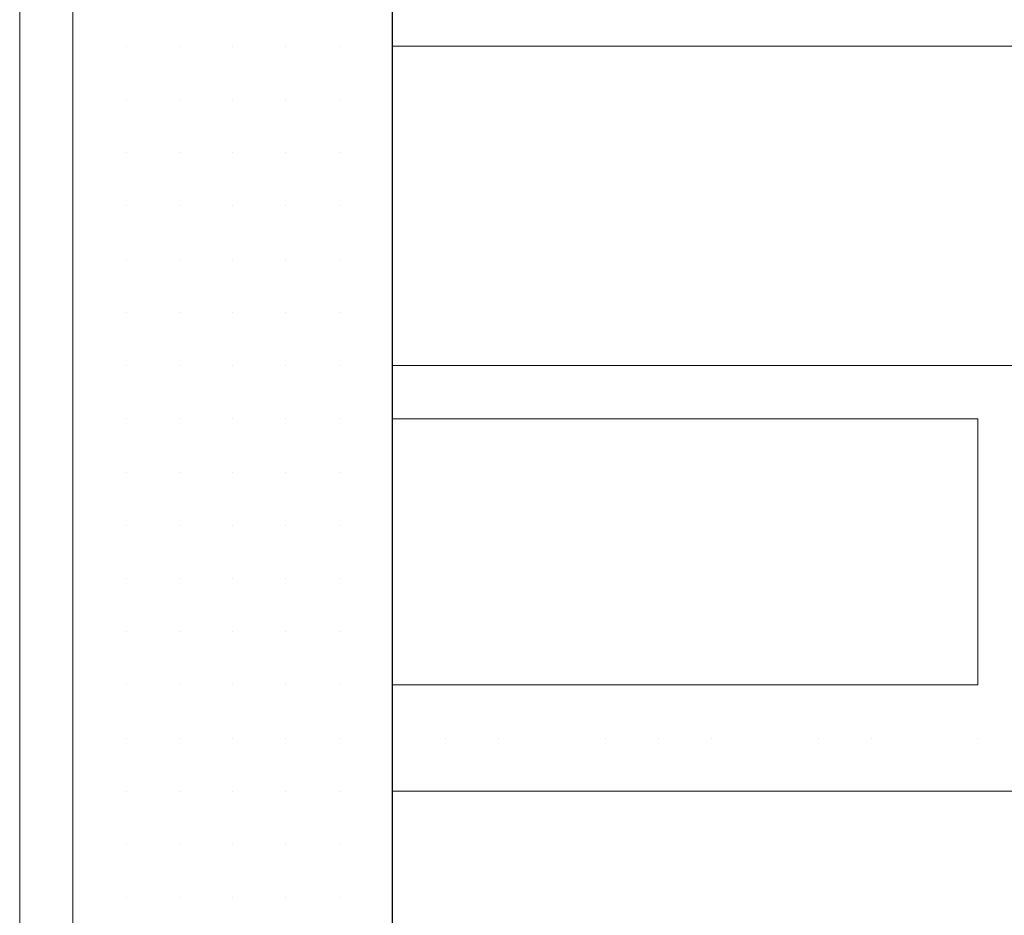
# Model space of a CAD drawing. Header units: metres. Extents: x 5.7 to 89.8, y 4 to 63.5.
# Tile 466 of 475: x 72.863 to 73.041, y 53.158 to 53.32. Entities that reach past the tile are written whole.
import ezdxf

# ---------------------------------------------------------------- set-up
doc = ezdxf.new("R2010")
doc.units = ezdxf.units.M
doc.header["$MEASUREMENT"] = 0
for name, color, linetype in [('PDF17_hatch-borshi', 7, 'Continuous'), ('PDF17_kaff', 7, 'Continuous'), ('PDF17_wall', 7, 'Continuous')]:
    doc.layers.add(name, color=color, linetype=linetype)

msp = doc.modelspace()

# ---------------------------------------------------------------- linework, layer by layer
at = {"layer": 'PDF17_hatch-borshi', "lineweight": 18}
for points in [[(72.88250080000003, 53.31511280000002), (72.88250080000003, 53.31511280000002)], [(72.88250080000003, 53.31511280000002), (72.88250080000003, 53.31511280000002)], [(72.88250080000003, 53.31511280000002), (72.88250080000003, 53.31511280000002)], [(72.88250080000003, 53.31511280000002), (72.88250080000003, 53.31511280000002)], [(72.89213200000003, 53.31511280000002), (72.89213200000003, 53.31511280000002)], [(72.89213200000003, 53.31511280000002), (72.89213200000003, 53.31511280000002)], [(72.89213200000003, 53.31511280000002), (72.89213200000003, 53.31511280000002)], [(72.89213200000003, 53.31511280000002), (72.89213200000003, 53.31511280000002)], [(72.90176320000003, 53.31511280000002), (72.90176320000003, 53.31511280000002)], [(72.90176320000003, 53.31511280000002), (72.90176320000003, 53.31511280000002)], [(72.90176320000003, 53.31511280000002), (72.90176320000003, 53.31511280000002)], [(72.90176320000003, 53.31511280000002), (72.90176320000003, 53.31511280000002)], [(72.91139440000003, 53.31511280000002), (72.91139440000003, 53.31511280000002)], [(72.91139440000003, 53.31511280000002), (72.91139440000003, 53.31511280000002)], [(72.91139440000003, 53.31511280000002), (72.91139440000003, 53.31511280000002)], [(72.91139440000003, 53.31511280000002), (72.91139440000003, 53.31511280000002)], [(72.91139440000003, 53.31511280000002), (72.91139440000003, 53.31511280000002)], [(72.91139440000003, 53.31511280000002), (72.91139440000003, 53.31511280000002)], [(72.92102560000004, 53.31511280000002), (72.92102560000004, 53.31511280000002)], [(72.92102560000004, 53.31511280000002), (72.92102560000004, 53.31511280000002)], [(72.92102560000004, 53.31511280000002), (72.92102560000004, 53.31511280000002)], [(73.16180560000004, 53.31511280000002), (72.93065680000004, 53.31511280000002)], [(72.93065680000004, 53.31511280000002), (72.93065680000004, 53.31511280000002)], [(72.93065680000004, 53.31511280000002), (72.93065680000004, 53.31511280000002)], [(72.94028800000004, 53.31511280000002), (72.94028800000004, 53.31511280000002)], [(72.94991920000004, 53.31511280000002), (72.94991920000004, 53.31511280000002)], [(72.94991920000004, 53.31511280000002), (72.94991920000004, 53.31511280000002)], [(72.97881280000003, 53.31511280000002), (72.97881280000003, 53.31511280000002)], [(72.98844400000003, 53.31511280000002), (72.98844400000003, 53.31511280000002)], [(72.99807520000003, 53.31511280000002), (72.99807520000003, 53.31511280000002)], [(73.00770640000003, 53.31511280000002), (73.00770640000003, 53.31511280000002)], [(73.00770640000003, 53.31511280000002), (73.00770640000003, 53.31511280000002)], [(73.01733760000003, 53.31511280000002), (73.01733760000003, 53.31511280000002)], [(73.02696880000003, 53.31511280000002), (73.02696880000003, 53.31511280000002)], [(73.03660000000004, 53.31511280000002), (73.03660000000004, 53.31511280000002)], [(73.03660000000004, 53.31511280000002), (73.03660000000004, 53.31511280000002)], [(72.88250080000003, 53.30548160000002), (72.88250080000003, 53.30548160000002)], [(72.88250080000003, 53.30548160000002), (72.88250080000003, 53.30548160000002)], [(72.88250080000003, 53.30548160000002), (72.88250080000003, 53.30548160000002)], [(72.89213200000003, 53.30548160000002), (72.89213200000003, 53.30548160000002)], [(72.89213200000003, 53.30548160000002), (72.89213200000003, 53.30548160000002)], [(72.89213200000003, 53.30548160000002), (72.89213200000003, 53.30548160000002)], [(72.90176320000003, 53.30548160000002), (72.90176320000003, 53.30548160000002)], [(72.90176320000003, 53.30548160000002), (72.90176320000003, 53.30548160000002)], [(72.90176320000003, 53.30548160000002), (72.90176320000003, 53.30548160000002)], [(72.90176320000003, 53.30548160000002), (72.90176320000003, 53.30548160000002)], [(72.91139440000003, 53.30548160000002), (72.91139440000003, 53.30548160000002)], [(72.91139440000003, 53.30548160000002), (72.91139440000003, 53.30548160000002)], [(72.92102560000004, 53.30548160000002), (72.92102560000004, 53.30548160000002)], [(72.92102560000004, 53.30548160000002), (72.92102560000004, 53.30548160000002)], [(72.92102560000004, 53.30548160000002), (72.92102560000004, 53.30548160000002)], [(72.92102560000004, 53.30548160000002), (72.92102560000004, 53.30548160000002)], [(72.93065680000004, 53.30548160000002), (72.93065680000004, 53.30548160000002)], [(72.88250080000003, 53.29585040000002), (72.88250080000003, 53.29585040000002)], [(72.88250080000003, 53.29585040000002), (72.88250080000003, 53.29585040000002)], [(72.88250080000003, 53.29585040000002), (72.88250080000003, 53.29585040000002)], [(72.88250080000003, 53.29585040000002), (72.88250080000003, 53.29585040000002)], [(72.89213200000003, 53.29585040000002), (72.89213200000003, 53.29585040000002)], [(72.89213200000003, 53.29585040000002), (72.89213200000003, 53.29585040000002)], [(72.89213200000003, 53.29585040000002), (72.89213200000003, 53.29585040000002)], [(72.89213200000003, 53.29585040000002), (72.89213200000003, 53.29585040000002)], [(72.90176320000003, 53.29585040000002), (72.90176320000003, 53.29585040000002)], [(72.91139440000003, 53.29585040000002), (72.91139440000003, 53.29585040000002)], [(72.91139440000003, 53.29585040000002), (72.91139440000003, 53.29585040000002)], [(72.91139440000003, 53.29585040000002), (72.91139440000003, 53.29585040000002)], [(72.92102560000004, 53.29585040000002), (72.92102560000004, 53.29585040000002)], [(72.93065680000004, 53.29585040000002), (72.93065680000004, 53.29585040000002)], [(72.93065680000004, 53.29585040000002), (72.93065680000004, 53.29585040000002)], [(72.88250080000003, 53.28621920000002), (72.88250080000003, 53.28621920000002)], [(72.88250080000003, 53.28621920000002), (72.88250080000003, 53.28621920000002)], [(72.88250080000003, 53.28621920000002), (72.88250080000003, 53.28621920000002)], [(72.88250080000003, 53.28621920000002), (72.88250080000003, 53.28621920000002)], [(72.89213200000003, 53.28621920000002), (72.89213200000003, 53.28621920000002)], [(72.89213200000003, 53.28621920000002), (72.89213200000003, 53.28621920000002)], [(72.89213200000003, 53.28621920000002), (72.89213200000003, 53.28621920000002)], [(72.89213200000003, 53.28621920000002), (72.89213200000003, 53.28621920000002)], [(72.90176320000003, 53.28621920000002), (72.90176320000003, 53.28621920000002)], [(72.90176320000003, 53.28621920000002), (72.90176320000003, 53.28621920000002)], [(72.90176320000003, 53.28621920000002), (72.90176320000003, 53.28621920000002)], [(72.91139440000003, 53.28621920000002), (72.91139440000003, 53.28621920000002)], [(72.91139440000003, 53.28621920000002), (72.91139440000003, 53.28621920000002)], [(72.91139440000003, 53.28621920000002), (72.91139440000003, 53.28621920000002)], [(72.92102560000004, 53.28621920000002), (72.92102560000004, 53.28621920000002)], [(72.92102560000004, 53.28621920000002), (72.92102560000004, 53.28621920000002)], [(72.92102560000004, 53.28621920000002), (72.92102560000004, 53.28621920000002)], [(72.92102560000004, 53.28621920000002), (72.92102560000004, 53.28621920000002)], [(72.92102560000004, 53.28621920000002), (72.92102560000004, 53.28621920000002)], [(72.93065680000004, 53.28621920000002), (72.93065680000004, 53.28621920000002)], [(72.88250080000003, 53.27658800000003), (72.88250080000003, 53.27658800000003)], [(72.88250080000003, 53.27658800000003), (72.88250080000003, 53.27658800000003)], [(72.88250080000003, 53.27658800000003), (72.88250080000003, 53.27658800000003)], [(72.89213200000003, 53.27658800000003), (72.89213200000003, 53.27658800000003)], [(72.89213200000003, 53.27658800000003), (72.89213200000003, 53.27658800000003)], [(72.89213200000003, 53.27658800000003), (72.89213200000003, 53.27658800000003)], [(72.89213200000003, 53.27658800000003), (72.89213200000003, 53.27658800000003)], [(72.89213200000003, 53.27658800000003), (72.89213200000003, 53.27658800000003)], [(72.90176320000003, 53.27658800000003), (72.90176320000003, 53.27658800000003)], [(72.90176320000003, 53.27658800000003), (72.90176320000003, 53.27658800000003)], [(72.91139440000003, 53.27658800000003), (72.91139440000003, 53.27658800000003)], [(72.91139440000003, 53.27658800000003), (72.91139440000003, 53.27658800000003)], [(72.91139440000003, 53.27658800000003), (72.91139440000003, 53.27658800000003)], [(72.91139440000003, 53.27658800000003), (72.91139440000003, 53.27658800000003)], [(72.92102560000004, 53.27658800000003), (72.92102560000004, 53.27658800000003)], [(72.92102560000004, 53.27658800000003), (72.92102560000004, 53.27658800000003)], [(72.92102560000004, 53.27658800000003), (72.92102560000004, 53.27658800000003)], [(72.93065680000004, 53.27658800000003), (72.93065680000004, 53.27658800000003)], [(72.93065680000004, 53.27658800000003), (72.93065680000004, 53.27658800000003)], [(72.93065680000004, 53.27658800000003), (72.93065680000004, 53.27658800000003)], [(72.88250080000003, 53.26695680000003), (72.88250080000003, 53.26695680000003)], [(72.88250080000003, 53.26695680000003), (72.88250080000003, 53.26695680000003)], [(72.88250080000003, 53.26695680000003), (72.88250080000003, 53.26695680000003)], [(72.88250080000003, 53.26695680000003), (72.88250080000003, 53.26695680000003)], [(72.89213200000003, 53.26695680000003), (72.89213200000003, 53.26695680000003)], [(72.89213200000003, 53.26695680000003), (72.89213200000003, 53.26695680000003)], [(72.89213200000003, 53.26695680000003), (72.89213200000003, 53.26695680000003)], [(72.89213200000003, 53.26695680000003), (72.89213200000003, 53.26695680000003)], [(72.90176320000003, 53.26695680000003), (72.90176320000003, 53.26695680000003)], [(72.90176320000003, 53.26695680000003), (72.90176320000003, 53.26695680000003)], [(72.90176320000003, 53.26695680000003), (72.90176320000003, 53.26695680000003)], [(72.90176320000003, 53.26695680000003), (72.90176320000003, 53.26695680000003)], [(72.91139440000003, 53.26695680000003), (72.91139440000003, 53.26695680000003)], [(72.91139440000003, 53.26695680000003), (72.91139440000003, 53.26695680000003)], [(72.92102560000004, 53.26695680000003), (72.92102560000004, 53.26695680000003)], [(72.92102560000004, 53.26695680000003), (72.92102560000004, 53.26695680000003)], [(72.92102560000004, 53.26695680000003), (72.92102560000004, 53.26695680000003)], [(72.92102560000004, 53.26695680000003), (72.92102560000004, 53.26695680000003)], [(72.93065680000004, 53.26695680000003), (72.93065680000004, 53.26695680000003)], [(72.88250080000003, 53.25732560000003), (72.88250080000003, 53.25732560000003)], [(72.88250080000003, 53.25732560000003), (72.88250080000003, 53.25732560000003)], [(72.88250080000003, 53.25732560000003), (72.88250080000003, 53.25732560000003)], [(72.88250080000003, 53.25732560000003), (72.88250080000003, 53.25732560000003)], [(72.89213200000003, 53.25732560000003), (72.89213200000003, 53.25732560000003)], [(72.89213200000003, 53.25732560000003), (72.89213200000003, 53.25732560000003)], [(72.89213200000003, 53.25732560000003), (72.89213200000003, 53.25732560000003)], [(72.89213200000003, 53.25732560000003), (72.89213200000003, 53.25732560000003)], [(72.89213200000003, 53.25732560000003), (72.89213200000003, 53.25732560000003)], [(72.90176320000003, 53.25732560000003), (72.90176320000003, 53.25732560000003)], [(72.90176320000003, 53.25732560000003), (72.90176320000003, 53.25732560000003)], [(72.90176320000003, 53.25732560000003), (72.90176320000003, 53.25732560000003)], [(72.91139440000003, 53.25732560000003), (72.91139440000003, 53.25732560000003)], [(72.91139440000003, 53.25732560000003), (72.91139440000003, 53.25732560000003)], [(72.91139440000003, 53.25732560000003), (72.91139440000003, 53.25732560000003)], [(72.91139440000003, 53.25732560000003), (72.91139440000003, 53.25732560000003)], [(72.92102560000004, 53.25732560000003), (72.92102560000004, 53.25732560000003)], [(72.92102560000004, 53.25732560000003), (72.92102560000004, 53.25732560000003)], [(72.92102560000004, 53.25732560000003), (72.92102560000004, 53.25732560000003)], [(72.92102560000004, 53.25732560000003), (72.92102560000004, 53.25732560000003)], [(72.92102560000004, 53.25732560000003), (72.92102560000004, 53.25732560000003)], [(73.16180560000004, 53.25732560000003), (72.93065680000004, 53.25732560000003)], [(72.93065680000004, 53.25732560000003), (72.93065680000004, 53.25732560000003)], [(72.93065680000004, 53.25732560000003), (72.93065680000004, 53.25732560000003)], [(72.93065680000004, 53.25732560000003), (72.93065680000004, 53.25732560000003)], [(72.94028800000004, 53.25732560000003), (72.94028800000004, 53.25732560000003)], [(72.94028800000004, 53.25732560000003), (72.94028800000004, 53.25732560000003)], [(72.94991920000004, 53.25732560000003), (72.94991920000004, 53.25732560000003)], [(72.95955040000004, 53.25732560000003), (72.95955040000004, 53.25732560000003)], [(72.95955040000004, 53.25732560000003), (72.95955040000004, 53.25732560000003)], [(72.97881280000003, 53.25732560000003), (72.97881280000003, 53.25732560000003)], [(72.98844400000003, 53.25732560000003), (72.98844400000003, 53.25732560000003)], [(72.98844400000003, 53.25732560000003), (72.98844400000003, 53.25732560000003)], [(73.00770640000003, 53.25732560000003), (73.00770640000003, 53.25732560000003)], [(73.01733760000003, 53.25732560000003), (73.01733760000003, 53.25732560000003)], [(73.01733760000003, 53.25732560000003), (73.01733760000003, 53.25732560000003)], [(73.01733760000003, 53.25732560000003), (73.01733760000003, 53.25732560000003)], [(73.02696880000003, 53.25732560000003), (73.02696880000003, 53.25732560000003)], [(73.03660000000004, 53.25732560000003), (73.03660000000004, 53.25732560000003)], [(73.03660000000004, 53.25732560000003), (73.03660000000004, 53.25732560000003)], [(72.88250080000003, 53.24769440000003), (72.88250080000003, 53.24769440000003)], [(72.88250080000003, 53.24769440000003), (72.88250080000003, 53.24769440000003)], [(72.88250080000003, 53.24769440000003), (72.88250080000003, 53.24769440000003)], [(72.88250080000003, 53.24769440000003), (72.88250080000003, 53.24769440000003)], [(72.88250080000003, 53.24769440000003), (72.88250080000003, 53.24769440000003)], [(72.89213200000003, 53.24769440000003), (72.89213200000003, 53.24769440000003)], [(72.89213200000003, 53.24769440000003), (72.89213200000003, 53.24769440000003)], [(72.89213200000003, 53.24769440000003), (72.89213200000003, 53.24769440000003)], [(72.89213200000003, 53.24769440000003), (72.89213200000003, 53.24769440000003)], [(72.90176320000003, 53.24769440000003), (72.90176320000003, 53.24769440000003)], [(72.90176320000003, 53.24769440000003), (72.90176320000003, 53.24769440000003)], [(72.90176320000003, 53.24769440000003), (72.90176320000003, 53.24769440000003)], [(72.90176320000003, 53.24769440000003), (72.90176320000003, 53.24769440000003)], [(72.90176320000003, 53.24769440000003), (72.90176320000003, 53.24769440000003)], [(72.91139440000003, 53.24769440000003), (72.91139440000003, 53.24769440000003)], [(72.91139440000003, 53.24769440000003), (72.91139440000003, 53.24769440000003)], [(72.91139440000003, 53.24769440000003), (72.91139440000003, 53.24769440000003)], [(72.92102560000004, 53.24769440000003), (72.92102560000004, 53.24769440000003)], [(72.92102560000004, 53.24769440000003), (72.92102560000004, 53.24769440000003)], [(72.92102560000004, 53.24769440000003), (72.92102560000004, 53.24769440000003)], [(72.92102560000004, 53.24769440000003), (72.92102560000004, 53.24769440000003)], [(72.92102560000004, 53.24769440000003), (72.92102560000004, 53.24769440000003)], [(72.93065680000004, 53.19953840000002), (73.03660000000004, 53.19953840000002), (73.03660000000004, 53.24769440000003), (72.93065680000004, 53.24769440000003)], [(72.93065680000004, 53.24769440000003), (72.93065680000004, 53.24769440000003)], [(72.98844400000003, 53.24769440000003), (72.98844400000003, 53.24769440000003)], [(72.99807520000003, 53.24769440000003), (72.99807520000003, 53.24769440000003)], [(73.00770640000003, 53.24769440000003), (73.00770640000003, 53.24769440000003)], [(72.88250080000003, 53.23806320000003), (72.88250080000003, 53.23806320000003)], [(72.88250080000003, 53.23806320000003), (72.88250080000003, 53.23806320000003)], [(72.89213200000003, 53.23806320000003), (72.89213200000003, 53.23806320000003)], [(72.89213200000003, 53.23806320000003), (72.89213200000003, 53.23806320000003)], [(72.90176320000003, 53.23806320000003), (72.90176320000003, 53.23806320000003)], [(72.90176320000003, 53.23806320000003), (72.90176320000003, 53.23806320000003)], [(72.91139440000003, 53.23806320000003), (72.91139440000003, 53.23806320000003)], [(72.91139440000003, 53.23806320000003), (72.91139440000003, 53.23806320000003)], [(72.91139440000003, 53.23806320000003), (72.91139440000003, 53.23806320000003)], [(72.91139440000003, 53.23806320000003), (72.91139440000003, 53.23806320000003)], [(72.92102560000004, 53.23806320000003), (72.92102560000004, 53.23806320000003)], [(72.92102560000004, 53.23806320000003), (72.92102560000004, 53.23806320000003)], [(72.92102560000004, 53.23806320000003), (72.92102560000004, 53.23806320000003)], [(72.92102560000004, 53.23806320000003), (72.92102560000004, 53.23806320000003)], [(72.93065680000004, 53.23806320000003), (72.93065680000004, 53.23806320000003)], [(72.93065680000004, 53.23806320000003), (72.93065680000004, 53.23806320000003)], [(72.93065680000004, 53.23806320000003), (72.93065680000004, 53.23806320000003)], [(72.93065680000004, 53.23806320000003), (72.93065680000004, 53.23806320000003)], [(73.03660000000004, 53.23806320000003), (73.03660000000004, 53.23806320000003)], [(72.88250080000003, 53.22843200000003), (72.88250080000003, 53.22843200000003)], [(72.88250080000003, 53.22843200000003), (72.88250080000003, 53.22843200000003)], [(72.89213200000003, 53.22843200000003), (72.89213200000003, 53.22843200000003)], [(72.89213200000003, 53.22843200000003), (72.89213200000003, 53.22843200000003)], [(72.89213200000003, 53.22843200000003), (72.89213200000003, 53.22843200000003)], [(72.90176320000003, 53.22843200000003), (72.90176320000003, 53.22843200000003)], [(72.90176320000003, 53.22843200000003), (72.90176320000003, 53.22843200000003)], [(72.90176320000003, 53.22843200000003), (72.90176320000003, 53.22843200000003)], [(72.90176320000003, 53.22843200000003), (72.90176320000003, 53.22843200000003)], [(72.91139440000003, 53.22843200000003), (72.91139440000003, 53.22843200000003)], [(72.91139440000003, 53.22843200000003), (72.91139440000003, 53.22843200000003)], [(72.91139440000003, 53.22843200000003), (72.91139440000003, 53.22843200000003)], [(72.92102560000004, 53.22843200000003), (72.92102560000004, 53.22843200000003)], [(72.92102560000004, 53.22843200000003), (72.92102560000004, 53.22843200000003)], [(72.92102560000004, 53.22843200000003), (72.92102560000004, 53.22843200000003)], [(72.93065680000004, 53.22843200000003), (72.93065680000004, 53.22843200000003)], [(73.03660000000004, 53.22843200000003), (73.03660000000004, 53.22843200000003)], [(72.88250080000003, 53.21880080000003), (72.88250080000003, 53.21880080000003)], [(72.88250080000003, 53.21880080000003), (72.88250080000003, 53.21880080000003)], [(72.88250080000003, 53.21880080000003), (72.88250080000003, 53.21880080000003)], [(72.88250080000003, 53.21880080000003), (72.88250080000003, 53.21880080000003)], [(72.89213200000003, 53.21880080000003), (72.89213200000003, 53.21880080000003)], [(72.89213200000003, 53.21880080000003), (72.89213200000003, 53.21880080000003)], [(72.89213200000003, 53.21880080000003), (72.89213200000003, 53.21880080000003)], [(72.89213200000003, 53.21880080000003), (72.89213200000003, 53.21880080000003)], [(72.90176320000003, 53.21880080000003), (72.90176320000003, 53.21880080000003)], [(72.90176320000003, 53.21880080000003), (72.90176320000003, 53.21880080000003)], [(72.90176320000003, 53.21880080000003), (72.90176320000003, 53.21880080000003)], [(72.90176320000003, 53.21880080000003), (72.90176320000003, 53.21880080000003)], [(72.90176320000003, 53.21880080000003), (72.90176320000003, 53.21880080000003)], [(72.91139440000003, 53.21880080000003), (72.91139440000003, 53.21880080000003)], [(72.91139440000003, 53.21880080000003), (72.91139440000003, 53.21880080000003)], [(72.91139440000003, 53.21880080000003), (72.91139440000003, 53.21880080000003)], [(72.92102560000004, 53.21880080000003), (72.92102560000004, 53.21880080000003)], [(72.92102560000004, 53.21880080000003), (72.92102560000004, 53.21880080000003)], [(72.92102560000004, 53.21880080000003), (72.92102560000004, 53.21880080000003)], [(72.92102560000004, 53.21880080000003), (72.92102560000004, 53.21880080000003)], [(72.93065680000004, 53.21880080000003), (72.93065680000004, 53.21880080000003)], [(72.93065680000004, 53.21880080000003), (72.93065680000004, 53.21880080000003)], [(72.93065680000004, 53.21880080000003), (72.93065680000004, 53.21880080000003)], [(73.03660000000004, 53.21880080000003), (73.03660000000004, 53.21880080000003)], [(72.87286960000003, 53.20916960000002), (72.87286960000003, 53.20916960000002)], [(72.88250080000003, 53.20916960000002), (72.88250080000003, 53.20916960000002)], [(72.88250080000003, 53.20916960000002), (72.88250080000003, 53.20916960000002)], [(72.89213200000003, 53.20916960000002), (72.89213200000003, 53.20916960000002)], [(72.89213200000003, 53.20916960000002), (72.89213200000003, 53.20916960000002)], [(72.90176320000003, 53.20916960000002), (72.90176320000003, 53.20916960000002)], [(72.90176320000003, 53.20916960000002), (72.90176320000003, 53.20916960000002)], [(72.90176320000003, 53.20916960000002), (72.90176320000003, 53.20916960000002)], [(72.90176320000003, 53.20916960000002), (72.90176320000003, 53.20916960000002)], [(72.90176320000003, 53.20916960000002), (72.90176320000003, 53.20916960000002)], [(72.91139440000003, 53.20916960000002), (72.91139440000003, 53.20916960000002)], [(72.91139440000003, 53.20916960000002), (72.91139440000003, 53.20916960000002)], [(72.91139440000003, 53.20916960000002), (72.91139440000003, 53.20916960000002)], [(72.92102560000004, 53.20916960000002), (72.92102560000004, 53.20916960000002)], [(72.92102560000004, 53.20916960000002), (72.92102560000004, 53.20916960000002)], [(72.92102560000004, 53.20916960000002), (72.92102560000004, 53.20916960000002)], [(72.92102560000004, 53.20916960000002), (72.92102560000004, 53.20916960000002)], [(72.93065680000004, 53.20916960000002), (72.93065680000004, 53.20916960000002)], [(72.87286960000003, 53.19953840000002), (72.87286960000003, 53.19953840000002)], [(72.88250080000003, 53.19953840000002), (72.88250080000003, 53.19953840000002)], [(72.88250080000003, 53.19953840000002), (72.88250080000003, 53.19953840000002)], [(72.88250080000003, 53.19953840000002), (72.88250080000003, 53.19953840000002)], [(72.88250080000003, 53.19953840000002), (72.88250080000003, 53.19953840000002)], [(72.89213200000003, 53.19953840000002), (72.89213200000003, 53.19953840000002)], [(72.89213200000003, 53.19953840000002), (72.89213200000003, 53.19953840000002)], [(72.89213200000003, 53.19953840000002), (72.89213200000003, 53.19953840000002)], [(72.89213200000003, 53.19953840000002), (72.89213200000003, 53.19953840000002)], [(72.90176320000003, 53.19953840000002), (72.90176320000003, 53.19953840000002)], [(72.90176320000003, 53.19953840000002), (72.90176320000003, 53.19953840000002)], [(72.90176320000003, 53.19953840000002), (72.90176320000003, 53.19953840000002)], [(72.90176320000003, 53.19953840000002), (72.90176320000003, 53.19953840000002)], [(72.90176320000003, 53.19953840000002), (72.90176320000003, 53.19953840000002)], [(72.91139440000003, 53.19953840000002), (72.91139440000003, 53.19953840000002)], [(72.91139440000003, 53.19953840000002), (72.91139440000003, 53.19953840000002)], [(72.91139440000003, 53.19953840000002), (72.91139440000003, 53.19953840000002)], [(72.92102560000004, 53.19953840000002), (72.92102560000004, 53.19953840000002)], [(72.92102560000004, 53.19953840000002), (72.92102560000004, 53.19953840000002)], [(72.92102560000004, 53.19953840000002), (72.92102560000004, 53.19953840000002)], [(72.93065680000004, 53.19953840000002), (72.93065680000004, 53.19953840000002)], [(72.93065680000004, 53.19953840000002), (72.93065680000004, 53.19953840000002)], [(72.93065680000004, 53.19953840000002), (72.93065680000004, 53.19953840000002)], [(73.03660000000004, 53.19953840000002), (73.03660000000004, 53.19953840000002)], [(72.88250080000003, 53.18990720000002), (72.88250080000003, 53.18990720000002)], [(72.88250080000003, 53.18990720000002), (72.88250080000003, 53.18990720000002)], [(72.88250080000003, 53.18990720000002), (72.88250080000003, 53.18990720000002)], [(72.89213200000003, 53.18990720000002), (72.89213200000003, 53.18990720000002)], [(72.89213200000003, 53.18990720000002), (72.89213200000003, 53.18990720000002)], [(72.89213200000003, 53.18990720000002), (72.89213200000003, 53.18990720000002)], [(72.89213200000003, 53.18990720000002), (72.89213200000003, 53.18990720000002)], [(72.90176320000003, 53.18990720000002), (72.90176320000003, 53.18990720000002)], [(72.90176320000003, 53.18990720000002), (72.90176320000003, 53.18990720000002)], [(72.90176320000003, 53.18990720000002), (72.90176320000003, 53.18990720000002)], [(72.90176320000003, 53.18990720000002), (72.90176320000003, 53.18990720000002)], [(72.90176320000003, 53.18990720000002), (72.90176320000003, 53.18990720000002)], [(72.90176320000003, 53.18990720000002), (72.90176320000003, 53.18990720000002)], [(72.91139440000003, 53.18990720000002), (72.91139440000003, 53.18990720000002)], [(72.91139440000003, 53.18990720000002), (72.91139440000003, 53.18990720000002)], [(72.91139440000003, 53.18990720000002), (72.91139440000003, 53.18990720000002)], [(72.91139440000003, 53.18990720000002), (72.91139440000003, 53.18990720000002)], [(72.92102560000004, 53.18990720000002), (72.92102560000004, 53.18990720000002)], [(72.92102560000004, 53.18990720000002), (72.92102560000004, 53.18990720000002)], [(72.92102560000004, 53.18990720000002), (72.92102560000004, 53.18990720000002)], [(72.92102560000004, 53.18990720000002), (72.92102560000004, 53.18990720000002)], [(72.93065680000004, 53.18990720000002), (72.93065680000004, 53.18990720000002)], [(72.93065680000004, 53.18990720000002), (72.93065680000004, 53.18990720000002)], [(72.94028800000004, 53.18990720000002), (72.94028800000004, 53.18990720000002)], [(72.94991920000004, 53.18990720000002), (72.94991920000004, 53.18990720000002)], [(72.94991920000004, 53.18990720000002), (72.94991920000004, 53.18990720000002)], [(72.96918160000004, 53.18990720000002), (72.96918160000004, 53.18990720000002)], [(72.97881280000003, 53.18990720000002), (72.97881280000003, 53.18990720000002)], [(72.97881280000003, 53.18990720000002), (72.97881280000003, 53.18990720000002)], [(72.98844400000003, 53.18990720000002), (72.98844400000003, 53.18990720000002)], [(73.00770640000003, 53.18990720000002), (73.00770640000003, 53.18990720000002)], [(73.00770640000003, 53.18990720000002), (73.00770640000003, 53.18990720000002)], [(73.00770640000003, 53.18990720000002), (73.00770640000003, 53.18990720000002)], [(73.01733760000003, 53.18990720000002), (73.01733760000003, 53.18990720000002)], [(73.01733760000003, 53.18990720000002), (73.01733760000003, 53.18990720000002)], [(73.03660000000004, 53.18990720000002), (73.03660000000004, 53.18990720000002)], [(73.03660000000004, 53.18990720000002), (73.03660000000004, 53.18990720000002)], [(73.03660000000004, 53.18990720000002), (73.03660000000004, 53.18990720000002)], [(72.87286960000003, 53.18027600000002), (72.87286960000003, 53.18027600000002)], [(72.88250080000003, 53.18027600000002), (72.88250080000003, 53.18027600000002)], [(72.88250080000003, 53.18027600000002), (72.88250080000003, 53.18027600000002)], [(72.88250080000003, 53.18027600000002), (72.88250080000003, 53.18027600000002)], [(72.89213200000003, 53.18027600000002), (72.89213200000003, 53.18027600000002)], [(72.89213200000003, 53.18027600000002), (72.89213200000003, 53.18027600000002)], [(72.89213200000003, 53.18027600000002), (72.89213200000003, 53.18027600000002)], [(72.90176320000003, 53.18027600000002), (72.90176320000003, 53.18027600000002)], [(72.90176320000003, 53.18027600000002), (72.90176320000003, 53.18027600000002)], [(72.90176320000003, 53.18027600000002), (72.90176320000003, 53.18027600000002)], [(72.90176320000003, 53.18027600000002), (72.90176320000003, 53.18027600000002)], [(72.91139440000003, 53.18027600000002), (72.91139440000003, 53.18027600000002)], [(72.91139440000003, 53.18027600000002), (72.91139440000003, 53.18027600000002)], [(72.91139440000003, 53.18027600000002), (72.91139440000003, 53.18027600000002)], [(72.91139440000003, 53.18027600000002), (72.91139440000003, 53.18027600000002)], [(72.92102560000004, 53.18027600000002), (72.92102560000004, 53.18027600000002)], [(72.92102560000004, 53.18027600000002), (72.92102560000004, 53.18027600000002)], [(72.92102560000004, 53.18027600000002), (72.92102560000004, 53.18027600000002)], [(72.92102560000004, 53.18027600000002), (72.92102560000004, 53.18027600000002)], [(72.92102560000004, 53.18027600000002), (72.92102560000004, 53.18027600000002)], [(72.93065680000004, 53.18027600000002), (73.16180560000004, 53.18027600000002)], [(72.93065680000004, 53.18027600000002), (72.93065680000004, 53.18027600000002)], [(72.93065680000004, 53.18027600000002), (72.93065680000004, 53.18027600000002)], [(72.93065680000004, 53.18027600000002), (72.93065680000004, 53.18027600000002)], [(72.93065680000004, 53.18027600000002), (72.93065680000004, 53.18027600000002)], [(72.98844400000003, 53.18027600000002), (72.98844400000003, 53.18027600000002)], [(72.99807520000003, 53.18027600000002), (72.99807520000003, 53.18027600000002)], [(73.02696880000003, 53.18027600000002), (73.02696880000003, 53.18027600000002)], [(72.87286960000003, 53.17064480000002), (72.87286960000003, 53.17064480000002)], [(72.88250080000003, 53.17064480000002), (72.88250080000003, 53.17064480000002)], [(72.88250080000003, 53.17064480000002), (72.88250080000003, 53.17064480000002)], [(72.88250080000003, 53.17064480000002), (72.88250080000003, 53.17064480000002)], [(72.89213200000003, 53.17064480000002), (72.89213200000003, 53.17064480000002)], [(72.89213200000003, 53.17064480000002), (72.89213200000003, 53.17064480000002)], [(72.89213200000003, 53.17064480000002), (72.89213200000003, 53.17064480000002)], [(72.89213200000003, 53.17064480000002), (72.89213200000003, 53.17064480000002)], [(72.90176320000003, 53.17064480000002), (72.90176320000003, 53.17064480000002)], [(72.90176320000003, 53.17064480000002), (72.90176320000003, 53.17064480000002)], [(72.90176320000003, 53.17064480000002), (72.90176320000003, 53.17064480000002)], [(72.91139440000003, 53.17064480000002), (72.91139440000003, 53.17064480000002)], [(72.91139440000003, 53.17064480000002), (72.91139440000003, 53.17064480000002)], [(72.91139440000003, 53.17064480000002), (72.91139440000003, 53.17064480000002)], [(72.92102560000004, 53.17064480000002), (72.92102560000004, 53.17064480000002)], [(72.92102560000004, 53.17064480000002), (72.92102560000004, 53.17064480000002)], [(72.93065680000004, 53.17064480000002), (72.93065680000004, 53.17064480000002)], [(72.93065680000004, 53.17064480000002), (72.93065680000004, 53.17064480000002)], [(72.87286960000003, 53.16101360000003), (72.87286960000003, 53.16101360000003)], [(72.88250080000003, 53.16101360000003), (72.88250080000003, 53.16101360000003)], [(72.88250080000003, 53.16101360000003), (72.88250080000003, 53.16101360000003)], [(72.88250080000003, 53.16101360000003), (72.88250080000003, 53.16101360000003)], [(72.89213200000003, 53.16101360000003), (72.89213200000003, 53.16101360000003)], [(72.89213200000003, 53.16101360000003), (72.89213200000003, 53.16101360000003)], [(72.89213200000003, 53.16101360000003), (72.89213200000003, 53.16101360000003)], [(72.89213200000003, 53.16101360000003), (72.89213200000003, 53.16101360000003)], [(72.90176320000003, 53.16101360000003), (72.90176320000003, 53.16101360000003)], [(72.90176320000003, 53.16101360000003), (72.90176320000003, 53.16101360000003)], [(72.90176320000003, 53.16101360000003), (72.90176320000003, 53.16101360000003)], [(72.90176320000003, 53.16101360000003), (72.90176320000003, 53.16101360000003)], [(72.91139440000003, 53.16101360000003), (72.91139440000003, 53.16101360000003)], [(72.91139440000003, 53.16101360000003), (72.91139440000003, 53.16101360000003)], [(72.91139440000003, 53.16101360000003), (72.91139440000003, 53.16101360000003)], [(72.92102560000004, 53.16101360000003), (72.92102560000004, 53.16101360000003)], [(72.92102560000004, 53.16101360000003), (72.92102560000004, 53.16101360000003)], [(72.92102560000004, 53.16101360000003), (72.92102560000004, 53.16101360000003)], [(72.92102560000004, 53.16101360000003), (72.92102560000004, 53.16101360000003)], [(72.93065680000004, 53.16101360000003), (72.93065680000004, 53.16101360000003)]]:
    msp.add_lwpolyline(points, dxfattribs=at)
at = {"layer": 'PDF17_kaff', "lineweight": 20}
msp.add_lwpolyline([(72.86323840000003, 53.08396400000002), (72.86323840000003, 53.61368000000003)], dxfattribs=at)
msp.add_lwpolyline([(72.88370364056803, 53.06011387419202, 0.2152614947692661), (72.91621000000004, 53.04543920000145, -0.3971861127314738), (72.87286960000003, 53.08396400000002), (72.87286960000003, 53.61368000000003)], format="xyb", dxfattribs=at)
at = {"layer": 'PDF17_wall', "lineweight": 25}
msp.add_lwpolyline([(72.93065680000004, 54.23970800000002), (72.93065680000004, 53.08396400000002), (73.16180560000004, 53.08396400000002)], dxfattribs=at)

doc.saveas('drawing.dxf')
